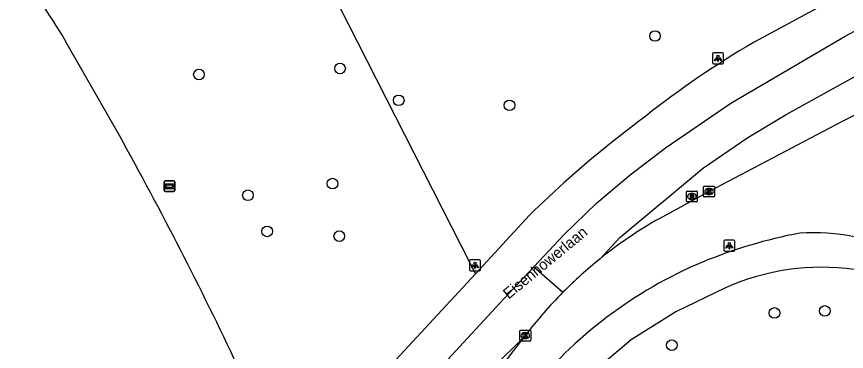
# Model space of a CAD drawing. Extents: x 162880 to 165536, y 384011 to 385179.
# Drawn here: x 162890.5 to 162966.8, y 384228.9 to 384259.7 of the extents above; entities that cross this region are included whole.
import ezdxf

# ---------------------------------------------------------------- set-up
doc = ezdxf.new("R2010")
doc.units = 0
for name, color, linetype in [('IMGEO_Berm_groen', 7, 'Continuous'), ('IMGEO_Boom', 7, 'Continuous'), ('IMGEO_Fietspad_open', 7, 'Continuous'), ('IMGEO_Kolk', 7, 'Continuous'), ('IMGEO_Lichtpunt', 7, 'Continuous'), ('IMGEO_Openbare_ruimte_label', 7, 'Continuous'), ('IMGEO_Rijbaan_regionaal_gesloten', 7, 'Continuous'), ('IMGEO_Rioolput', 7, 'Continuous'), ('IMGEO_Wegwijzer', 7, 'Continuous')]:
    doc.layers.add(name, color=color, linetype=linetype)

msp = doc.modelspace()

# ---------------------------------------------------------------- linework, layer by layer
at = {"layer": 'IMGEO_Berm_groen'}
msp.add_lwpolyline([(162916.172, 384268.46), (162916.658, 384267.506), (162932.196, 384236.956), (162932.679, 384236.006)], dxfattribs=at)
at = {"layer": 'IMGEO_Boom'}
for centre in [(162949.19, 384257.866), (162920.227, 384254.873), (162907.257, 384254.321), (162925.624, 384251.948), (162935.805, 384251.487), (162919.54, 384244.289), (162911.758, 384243.217), (162913.53, 384239.894), (162920.16, 384239.452), (162960.174, 384232.394), (162964.81, 384232.58), (162950.743, 384229.43)]:
    msp.add_circle(centre, 0.489, dxfattribs=at)
at = {"layer": 'IMGEO_Fietspad_open'}
msp.add_lwpolyline([(162955.664, 384234.709), (162951.118, 384232.504), (162946.997, 384229.916), (162942.841, 384226.388), (162938.295, 384220.602), (162936.058, 384216.905)], dxfattribs=at)
for centre, radius, start, end in [((162971.174, 384194.285), 46.271, 100.80621, 112.36496), ((162963.666, 384218.884), 20.884, 65.49806, 93.2035), ((162969.497, 384199.294), 41.002, 112.86141, 141.34305), ((162964.55, 384214.705), 21.888, 82.19543, 113.95112)]:
    msp.add_arc(centre, radius, start, end, dxfattribs=at)
at = {"layer": 'IMGEO_Kolk'}
for p, q in [((162953.661, 384243.132), (162953.661, 384243.984)), ((162953.736, 384244.058), (162954.588, 384244.058)), ((162954.149, 384243.838), (162954.174, 384243.838)), ((162954.662, 384243.984), (162954.662, 384243.132)), ((162954.588, 384243.058), (162953.736, 384243.058)), ((162954.172, 384243.278), (162954.147, 384243.278)), ((162936.76, 384229.883), (162936.76, 384230.735)), ((162936.835, 384230.809), (162937.687, 384230.809)), ((162937.248, 384230.589), (162937.273, 384230.589)), ((162937.761, 384230.735), (162937.761, 384229.883)), ((162937.687, 384229.809), (162936.835, 384229.809)), ((162937.271, 384230.029), (162937.246, 384230.029))]:
    msp.add_line(p, q, dxfattribs=at)
for points in [[(162953.661, 384243.132), (162953.661, 384243.984)], [(162953.736, 384244.058), (162954.588, 384244.058)], [(162953.982, 384243.758), (162954.105, 384243.758), (162954.105, 384243.607), (162954.235, 384243.758), (162954.399, 384243.758), (162954.253, 384243.607), (162954.406, 384243.358), (162954.254, 384243.358), (162954.169, 384243.522), (162954.105, 384243.455), (162954.105, 384243.358), (162953.982, 384243.358), (162953.982, 384243.758)], [(162954.662, 384243.984), (162954.662, 384243.132)], [(162954.588, 384243.058), (162953.736, 384243.058)], [(162936.76, 384229.883), (162936.76, 384230.735)], [(162936.835, 384230.809), (162937.687, 384230.809)], [(162937.081, 384230.509), (162937.204, 384230.509), (162937.204, 384230.358), (162937.334, 384230.509), (162937.498, 384230.509), (162937.352, 384230.358), (162937.505, 384230.109), (162937.353, 384230.109), (162937.268, 384230.273), (162937.204, 384230.206), (162937.204, 384230.109), (162937.081, 384230.109), (162937.081, 384230.509)], [(162937.761, 384230.735), (162937.761, 384229.883)], [(162937.687, 384229.809), (162936.835, 384229.809)]]:
    msp.add_lwpolyline(points, dxfattribs=at)
for centre, start, end in [((162953.738, 384243.982), 91.55205, 178.44795), ((162953.738, 384243.982), 91.55205, 178.44795), ((162954.586, 384243.982), 1.55205, 88.44795), ((162954.586, 384243.982), 1.55205, 88.44795), ((162953.738, 384243.134), 181.55205, 268.44795), ((162953.738, 384243.134), 181.55205, 268.44795), ((162954.586, 384243.134), 271.55205, 358.44795), ((162954.586, 384243.134), 271.55205, 358.44795), ((162936.837, 384230.733), 91.55205, 178.44795), ((162936.837, 384230.733), 91.55205, 178.44795), ((162937.685, 384230.733), 1.55205, 88.44795), ((162937.685, 384230.733), 1.55205, 88.44795), ((162936.837, 384229.885), 181.55205, 268.44795), ((162936.837, 384229.885), 181.55205, 268.44795), ((162937.685, 384229.885), 271.55205, 358.44795), ((162937.685, 384229.885), 271.55205, 358.44795)]:
    msp.add_arc(centre, 0.0765, start, end, dxfattribs=at)
for centre, major_axis, ratio, start_param, end_param in [((162954.148, 384243.558), (-0.387, 0.002), 0.722429, 4.712389, 7.853982), ((162954.173, 384243.558), (-0.39, 0.002), 0.717154, 1.570796, 4.712389), ((162937.247, 384230.309), (-0.387, 0.002), 0.722429, 4.712389, 7.853982), ((162937.272, 384230.309), (-0.39, 0.002), 0.717154, 1.570796, 4.712389)]:
    msp.add_ellipse(centre, major_axis=major_axis, ratio=ratio, start_param=start_param, end_param=end_param, dxfattribs=at)
at = {"layer": 'IMGEO_Lichtpunt'}
for p, q in [((162954.488, 384256.212), (162954.488, 384255.405)), ((162954.488, 384256.212), (162954.488, 384255.405)), ((162955.39, 384256.307), (162954.582, 384256.307)), ((162955.39, 384256.307), (162954.582, 384256.307)), ((162955.484, 384255.405), (162955.484, 384256.212)), ((162955.484, 384255.405), (162955.484, 384256.212)), ((162954.582, 384255.311), (162955.39, 384255.311)), ((162954.582, 384255.311), (162955.39, 384255.311)), ((162955.521, 384238.98), (162955.521, 384238.173)), ((162955.521, 384238.98), (162955.521, 384238.173)), ((162956.423, 384239.075), (162955.615, 384239.075)), ((162956.423, 384239.075), (162955.615, 384239.075)), ((162956.517, 384238.173), (162956.517, 384238.98)), ((162956.517, 384238.173), (162956.517, 384238.98)), ((162955.615, 384238.079), (162956.423, 384238.079)), ((162955.615, 384238.079), (162956.423, 384238.079)), ((162933.037, 384237.269), (162932.229, 384237.269)), ((162933.037, 384237.269), (162932.229, 384237.269)), ((162932.135, 384237.174), (162932.135, 384236.367)), ((162932.135, 384237.174), (162932.135, 384236.367)), ((162933.131, 384236.367), (162933.131, 384237.174)), ((162933.131, 384236.367), (162933.131, 384237.174)), ((162932.229, 384236.273), (162933.037, 384236.273)), ((162932.229, 384236.273), (162933.037, 384236.273))]:
    msp.add_line(p, q, dxfattribs=at)
for points in [[(162954.862, 384255.876), (162954.901, 384255.848), (162954.713, 384255.586), (162954.675, 384255.613), (162954.862, 384255.876)], [(162954.964, 384255.828), (162955.011, 384255.828), (162955.011, 384255.506), (162954.964, 384255.506), (162954.964, 384255.828)], [(162955.074, 384255.848), (162955.112, 384255.875), (162955.299, 384255.613), (162955.26, 384255.585), (162955.074, 384255.848)], [(162955.895, 384238.644), (162955.934, 384238.616), (162955.746, 384238.354), (162955.708, 384238.381), (162955.895, 384238.644)], [(162955.997, 384238.596), (162956.044, 384238.596), (162956.044, 384238.274), (162955.997, 384238.274), (162955.997, 384238.596)], [(162956.107, 384238.616), (162956.145, 384238.643), (162956.332, 384238.381), (162956.293, 384238.353), (162956.107, 384238.616)], [(162932.509, 384236.838), (162932.548, 384236.81), (162932.36, 384236.548), (162932.322, 384236.575), (162932.509, 384236.838)], [(162932.611, 384236.79), (162932.658, 384236.79), (162932.658, 384236.468), (162932.611, 384236.468), (162932.611, 384236.79)], [(162932.721, 384236.81), (162932.759, 384236.837), (162932.946, 384236.575), (162932.907, 384236.547), (162932.721, 384236.81)]]:
    msp.add_lwpolyline(points, dxfattribs=at)
for centre in [(162954.987, 384256.01), (162956.02, 384238.778), (162932.634, 384236.972)]:
    msp.add_circle(centre, 0.0994, dxfattribs=at)
for centre, start, end in [((162954.582, 384256.212), 90, 180), ((162954.582, 384256.212), 90, 180), ((162955.39, 384256.212), 0, 90), ((162955.39, 384256.212), 0, 90), ((162954.582, 384255.405), 180, 270), ((162954.582, 384255.405), 180, 270), ((162955.39, 384255.405), 270, 0), ((162955.39, 384255.405), 270, 360), ((162955.615, 384238.98), 90, 180), ((162955.615, 384238.98), 90, 180), ((162956.423, 384238.98), 0, 90), ((162956.423, 384238.98), 0, 90), ((162955.615, 384238.173), 180, 270), ((162955.615, 384238.173), 180, 270), ((162956.423, 384238.173), 270, 0), ((162956.423, 384238.173), 270, 360), ((162932.229, 384237.174), 90, 180), ((162932.229, 384237.174), 90, 180), ((162933.037, 384237.174), 0, 90), ((162933.037, 384237.174), 0, 90), ((162932.229, 384236.367), 180, 270), ((162932.229, 384236.367), 180, 270), ((162933.037, 384236.367), 270, 0), ((162933.037, 384236.367), 270, 360)]:
    msp.add_arc(centre, 0.0946, start, end, dxfattribs=at)
at = {"layer": 'IMGEO_Rijbaan_regionaal_gesloten'}
for points in [[(163134.875, 384356.468), (163065.69, 384316.128), (163047.71, 384305.906), (163000, 384279.879), (162992.774, 384275.937), (162992.107, 384275.576), (162958.296, 384257.287)], [(162938.038, 384236.628), (162940.823, 384239.608), (162943.802, 384242.49), (162946.914, 384245.082), (162950.166, 384247.581), (162956.166, 384251.683), (162966.682, 384257.842), (162984.518, 384267.432), (163019.119, 384286.121), (163075.431, 384317.808), (163102.908, 384333.537), (163136.085, 384353.074), (163136.524, 384353.333)], [(162944.147, 384237.378), (162945.963, 384239.321), (162953.64, 384245.736), (162957.739, 384248.542), (162961.257, 384250.658), (162966.467, 384253.515), (162979.604, 384260.8), (162987.354, 384264.896)], [(162899.224, 384250), (162895.141, 384257.116)], [(162971.523, 384252.594), (162966.41, 384250), (162954.161, 384243.559), (162949.559, 384241.06)], [(162948.34, 384250.506), (162947.686, 384250), (162945.153, 384248.042)], [(162937.637, 384241.374), (162932.679, 384236.006)], [(162913.538, 384209.756), (162921.56, 384218.689), (162929.746, 384227.688), (162935.296, 384233.694), (162938.038, 384236.628)], [(162938.038, 384236.628), (162940.725, 384234.294)], [(162932.679, 384236.006), (162916.515, 384218.506)], [(162937.267, 384230.327), (162931.003, 384224.094), (162925.808, 384218.268)]]:
    msp.add_lwpolyline(points, dxfattribs=at)
for centre, radius, start, end in [((162858.649, 384236.73), 41.801, 29.18964, 40.38814), ((163001.6, 384183.008), 85.981, 120.24179, 128.27552), ((162572.877, 384067.473), 373.923, 25.56874, 29.21841), ((163006.329, 384171.516), 97.973, 128.63937, 134.51784), ((162969.828, 384205.449), 40.975, 119.64766, 128.81038), ((162969.877, 384205.387), 41.055, 128.80984, 135.24224), ((162970.046, 384205.244), 41.275, 135.2665, 142.57673), ((162975.772, 384198.834), 49.744, 140.72068, 153.72206), ((162876.188, 384213.106), 37.465, 9.47727, 24.85925)]:
    msp.add_arc(centre, radius, start, end, dxfattribs=at)
at = {"layer": 'IMGEO_Rioolput'}
for p, q in [((162952.08, 384242.681), (162952.08, 384243.533)), ((162952.155, 384243.607), (162953.007, 384243.607)), ((162952.568, 384243.387), (162952.593, 384243.387)), ((162953.081, 384243.533), (162953.081, 384242.681)), ((162953.007, 384242.607), (162952.155, 384242.607)), ((162952.591, 384242.827), (162952.566, 384242.827))]:
    msp.add_line(p, q, dxfattribs=at)
for points in [[(162952.08, 384242.681), (162952.08, 384243.533)], [(162952.155, 384243.607), (162953.007, 384243.607)], [(162953.081, 384243.533), (162953.081, 384242.681)], [(162953.007, 384242.607), (162952.155, 384242.607)], [(162952.669, 384243.305), (162952.417, 384243.307), (162952.417, 384242.907)], [(162952.417, 384242.907), (162952.541, 384242.907), (162952.541, 384243.069), (162952.552, 384243.069)], [(162952.595, 384243.226), (162952.541, 384243.226), (162952.541, 384243.145)], [(162952.541, 384243.145), (162952.593, 384243.145)], [(162952.599, 384243.04), (162952.67, 384242.907), (162952.81, 384242.907), (162952.745, 384243.033)]]:
    msp.add_lwpolyline(points, dxfattribs=at)
for centre, radius, start, end in [((162952.157, 384243.531), 0.0765, 91.55205, 178.44795), ((162952.157, 384243.531), 0.0765, 91.55205, 178.44795), ((162953.005, 384243.531), 0.0765, 1.55205, 88.44795), ((162953.005, 384243.531), 0.0765, 1.55205, 88.44795), ((162952.157, 384242.683), 0.0765, 181.55205, 268.44795), ((162952.157, 384242.683), 0.0765, 181.55205, 268.44795), ((162952.551, 384243.016), 0.0533, 26.02933, 88.69889), ((162952.577, 384243.334), 0.19, 274.7715, 282.96867), ((162952.601, 384243.13), 0.0964, 77.00612, 93.18647), ((162952.615, 384243.187), 0.0378, 276.66336, 79.67722), ((162952.668, 384243.195), 0.109, 350.36119, 89.41601), ((162952.666, 384243.195), 0.112, 277.58423, 350.98172), ((162952.65, 384242.98), 0.108, 29.51342, 73.79051), ((162953.005, 384242.683), 0.0765, 271.55205, 358.44795), ((162953.005, 384242.683), 0.0765, 271.55205, 358.44795)]:
    msp.add_arc(centre, radius, start, end, dxfattribs=at)
for centre, major_axis, ratio, start_param, end_param in [((162952.567, 384243.107), (-0.387, 0.002), 0.722429, 4.712389, 7.853982), ((162952.592, 384243.107), (-0.39, 0.002), 0.717154, 1.570796, 4.712389)]:
    msp.add_ellipse(centre, major_axis=major_axis, ratio=ratio, start_param=start_param, end_param=end_param, dxfattribs=at)
at = {"layer": 'IMGEO_Wegwijzer'}
for p, q in [((162904.049, 384243.651), (162904.049, 384244.451)), ((162904.049, 384244.451), (162904.049, 384243.651)), ((162904.149, 384244.551), (162904.939, 384244.551)), ((162904.939, 384244.551), (162904.149, 384244.551)), ((162905.039, 384244.451), (162905.039, 384243.651)), ((162905.039, 384243.651), (162905.039, 384244.451)), ((162904.939, 384243.551), (162904.149, 384243.551)), ((162904.149, 384243.551), (162904.939, 384243.551))]:
    msp.add_line(p, q, dxfattribs=at)
for points in [[(162904.15, 384244.283), (162904.938, 384244.283), (162904.938, 384243.819), (162904.15, 384243.819), (162904.15, 384244.283)], [(162904.215, 384244.135), (162904.215, 384244.051), (162904.215, 384243.967), (162904.626, 384243.967), (162904.626, 384243.884), (162904.873, 384244.051), (162904.626, 384244.218), (162904.626, 384244.135), (162904.215, 384244.135)]]:
    msp.add_lwpolyline(points, dxfattribs=at)
for centre, start, end in [((162904.149, 384244.451), 90, 180), ((162904.149, 384244.451), 90, 180), ((162904.939, 384244.451), 0, 90), ((162904.939, 384244.451), 360, 90), ((162904.149, 384243.651), 180, 270), ((162904.149, 384243.651), 180, 270), ((162904.939, 384243.651), 270, 0), ((162904.939, 384243.651), 270, 0)]:
    msp.add_arc(centre, 0.1, start, end, dxfattribs=at)

# ---------------------------------------------------------------- texts
at = {"layer": 'IMGEO_Openbare_ruimte_label'}
msp.add_text('Eisenhowerlaan', height=1, rotation=39.43862, dxfattribs=at).set_placement((162935.731, 384233.614))

doc.saveas('drawing.dxf')
